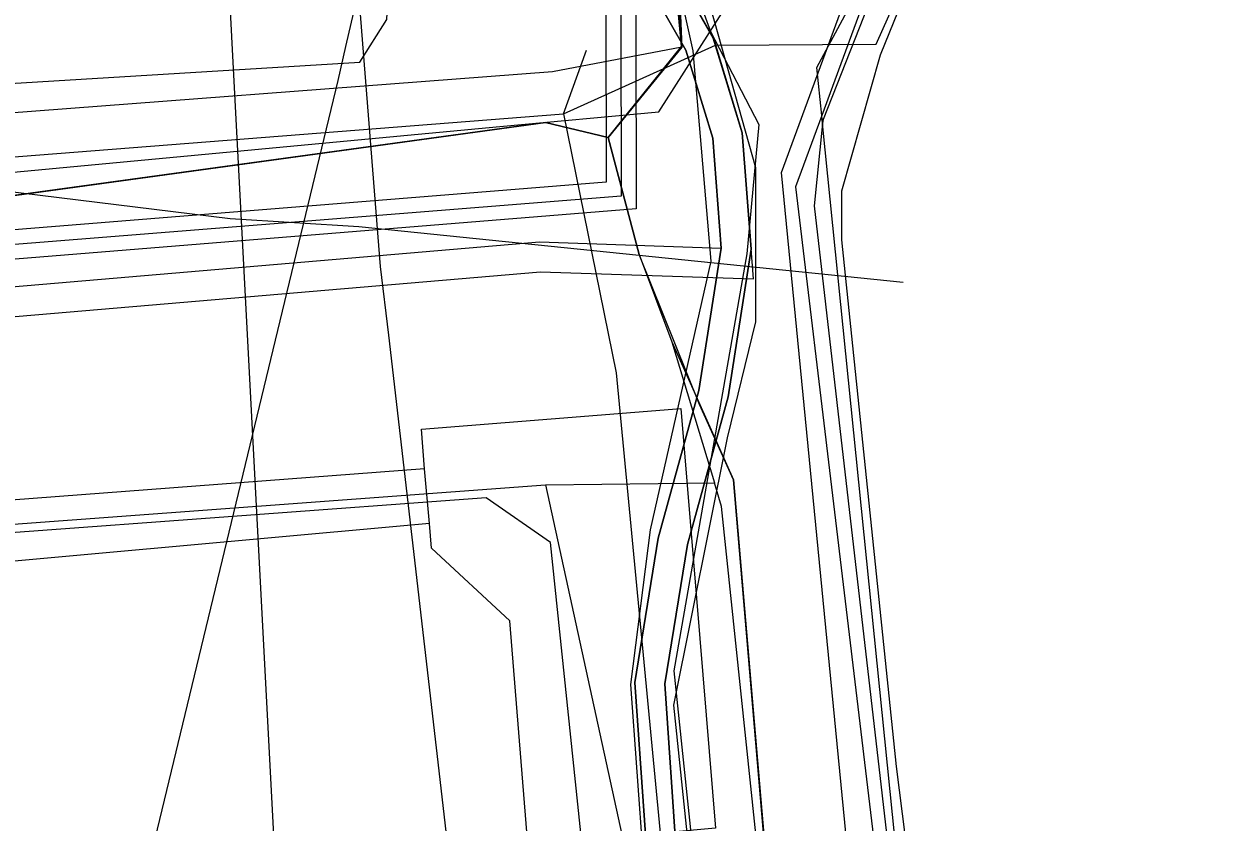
# Model space of a CAD drawing. Extents: x -600309 to -598967, y -1161267 to -1160292.
# Drawn here: x -599156.7 to -599144.72, y -1160309.76 to -1160301.71 of the extents above; entities that cross this region are included whole.
import ezdxf

# ---------------------------------------------------------------- set-up
doc = ezdxf.new("R2010")
doc.units = 0
for name, color, linetype in [('Vrstva 10', 7, 'Continuous'), ('Vrstva 12', 7, 'Continuous'), ('Vrstva 13', 7, 'Continuous'), ('Vrstva 16', 7, 'Continuous'), ('Vrstva 42', 7, 'Continuous'), ('Vrstva 43', 7, 'Continuous'), ('Vrstva 44', 7, 'Continuous'), ('Vrstva 45', 7, 'Continuous'), ('Vrstva 48', 7, 'Continuous'), ('Vrstva 54', 7, 'Continuous'), ('Vrstva 55', 7, 'Continuous'), ('Vrstva 58', 7, 'Continuous'), ('Vrstva 9', 7, 'Continuous')]:
    doc.layers.add(name, color=color, linetype=linetype)

msp = doc.modelspace()

# ---------------------------------------------------------------- linework, layer by layer
at = {"layer": 'Vrstva 10'}
for points in [[(-599152.66, -1160306.2), (-599152.69, -1160305.8), (-599150.08, -1160305.59), (-599149.73, -1160309.82), (-599150.28, -1160309.87)], [(-599152.66, -1160306.2), (-599164, -1160307.06)], [(-599152.61, -1160306.75), (-599152.66, -1160306.2)], [(-599152.61, -1160306.75), (-599163.97, -1160307.78)], [(-599151.07, -1160309.93), (-599151.62, -1160309.98), (-599151.8, -1160307.73), (-599152.59, -1160307), (-599152.61, -1160306.75)]]:
    msp.add_lwpolyline(points, dxfattribs=at)
at = {"layer": 'Vrstva 12'}
for points in [[(-599145.64, -1160292.94), (-599146.21, -1160293.33), (-599147.17, -1160293.86), (-599148.33, -1160294.73), (-599149.3, -1160296.44), (-599150.24, -1160297.86), (-599150.27, -1160299.54), (-599150.07, -1160301.95)], [(-599150.07, -1160301.95), (-599151.37, -1160302.2), (-599163.72, -1160303.14), (-599164.04, -1160303.31), (-599163.96, -1160304), (-599163.57, -1160306.8)], [(-599150.07, -1160301.95), (-599150.81, -1160302.86), (-599150.5, -1160304.04), (-599150.17, -1160304.92)], [(-599150.17, -1160304.92), (-599149.74, -1160306.34)], [(-599167.65, -1160307.56), (-599151.44, -1160306.36)], [(-599151.44, -1160306.36), (-599149.74, -1160306.34)], [(-599151.44, -1160306.36), (-599150.67, -1160309.9), (-599141.05, -1160404.58), (-599141.12, -1160405.96)], [(-599149.67, -1160306.58), (-599149.74, -1160306.34)], [(-599147.98, -1160323.16), (-599148.35, -1160318.66), (-599148.89, -1160314.01), (-599149.67, -1160306.58)]]:
    msp.add_lwpolyline(points, dxfattribs=at)
at = {"layer": 'Vrstva 13'}
for points in [[(-599153.787, -1160295.927), (-599153.482, -1160299.417), (-599153.105, -1160304.16), (-599153.022, -1160304.852), (-599151.992, -1160313.802), (-599151.646, -1160317.07), (-599150.999, -1160323.182), (-599149.825, -1160335.213), (-599149.473, -1160338.732), (-599148.636, -1160347.089), (-599147.954, -1160353.159), (-599147.238, -1160360.509), (-599146.807, -1160364.97), (-599146.176, -1160371.033), (-599145.433, -1160378.125), (-599143.657, -1160395.093), (-599143.103, -1160401.117), (-599142.921, -1160402.361), (-599142.679, -1160404.01), (-599144.473, -1160407.034), (-599142.877, -1160426.561)], [(-599164.66, -1160305.6), (-599163.63, -1160303.85), (-599151.9, -1160302.75), (-599150.3, -1160302.6), (-599147.75, -1160298.6)]]:
    msp.add_lwpolyline(points, dxfattribs=at)
at = {"layer": 'Vrstva 16'}
msp.add_lwpolyline([(-599147.21, -1160376.02), (-599147.47, -1160373.8), (-599149.64, -1160353.99), (-599149.67, -1160353.23), (-599149.85, -1160352.21), (-599151.43, -1160337.13), (-599151.65, -1160336.05), (-599151.74, -1160335.16), (-599153.59, -1160319.43), (-599153.65, -1160318.42), (-599153.76, -1160317.81), (-599154.72, -1160299.54), (-599152.95, -1160297.98), (-599152.73, -1160297.71), (-599147.093, -1160292.347)], dxfattribs=at)
at = {"layer": 'Vrstva 42'}
msp.add_line((-599151.26, -1160302.62), (-599151.03, -1160301.98), dxfattribs=at)
for points in [[(-599202.822, -1160292.347), (-599202.893, -1160293.295), (-599202.246, -1160294.415), (-599200.679, -1160295.157), (-599188.769, -1160296.039), (-599176.275, -1160296.639), (-599169.483, -1160298.622), (-599165.903, -1160302.599), (-599162.666, -1160305.164), (-599151.493, -1160304.213), (-599149.346, -1160304.285), (-599149.461, -1160302.812), (-599149.752, -1160301.86), (-599150.378, -1160300.765), (-599150.598, -1160299.801), (-599150.442, -1160298.338), (-599150.02, -1160296.798), (-599149.246, -1160295.469), (-599148.308, -1160293.412), (-599147.626, -1160292.347)], [(-599202.822, -1160292.347), (-599202.893, -1160293.295), (-599202.246, -1160294.415), (-599200.679, -1160295.157), (-599188.769, -1160296.039), (-599176.275, -1160296.639), (-599169.483, -1160298.622), (-599165.903, -1160302.599), (-599162.666, -1160305.164), (-599151.493, -1160304.213), (-599149.346, -1160304.285), (-599149.461, -1160302.812), (-599149.752, -1160301.86), (-599150.378, -1160300.765), (-599150.598, -1160299.801), (-599150.442, -1160298.338), (-599150.02, -1160296.798), (-599149.246, -1160295.469), (-599148.308, -1160293.412), (-599147.626, -1160292.347)], [(-599202.822, -1160292.347), (-599202.893, -1160293.295), (-599202.246, -1160294.415), (-599200.679, -1160295.157), (-599188.769, -1160296.039), (-599176.275, -1160296.639), (-599169.483, -1160298.622), (-599165.903, -1160302.599), (-599162.666, -1160305.164), (-599151.493, -1160304.213), (-599149.346, -1160304.285), (-599149.461, -1160302.812), (-599149.752, -1160301.86), (-599150.378, -1160300.765), (-599150.598, -1160299.801), (-599150.442, -1160298.338), (-599150.02, -1160296.798), (-599149.246, -1160295.469), (-599148.308, -1160293.412), (-599147.626, -1160292.347)], [(-599202.521, -1160292.347), (-599202.587, -1160293.225), (-599202.033, -1160294.184), (-599200.601, -1160294.862), (-599188.751, -1160295.74), (-599176.225, -1160296.341), (-599169.317, -1160298.358), (-599165.697, -1160302.38), (-599162.573, -1160304.855), (-599151.501, -1160303.913), (-599149.671, -1160303.974), (-599149.758, -1160302.868), (-599150.029, -1160301.98), (-599150.661, -1160300.875), (-599150.902, -1160299.819), (-599150.738, -1160298.282), (-599150.299, -1160296.681), (-599149.513, -1160295.331), (-599148.572, -1160293.268), (-599147.982, -1160292.347)], [(-599202.521, -1160292.347), (-599202.587, -1160293.225), (-599202.033, -1160294.184), (-599200.601, -1160294.862), (-599188.751, -1160295.74), (-599176.225, -1160296.341), (-599169.317, -1160298.358), (-599165.697, -1160302.38), (-599162.573, -1160304.855), (-599151.501, -1160303.913), (-599149.671, -1160303.974), (-599149.758, -1160302.868), (-599150.029, -1160301.98), (-599150.661, -1160300.875), (-599150.902, -1160299.819), (-599150.738, -1160298.282), (-599150.299, -1160296.681), (-599149.513, -1160295.331), (-599148.572, -1160293.268), (-599147.982, -1160292.347)], [(-599163.74, -1160303.6), (-599151.26, -1160302.62), (-599149.73, -1160301.93), (-599148.11, -1160301.92), (-599146.29, -1160297.84), (-599145.05, -1160296.98), (-599140.05, -1160292.42), (-599139.978, -1160292.347)], [(-599147.909, -1160335.706), (-599148.116, -1160333.305), (-599148.299, -1160330.954), (-599148.889, -1160325.685), (-599149.299, -1160321.324), (-599149.739, -1160316.705), (-599150.109, -1160313.065), (-599150.419, -1160310.123), (-599150.541, -1160308.353), (-599150.307, -1160306.898), (-599149.897, -1160305.408), (-599149.671, -1160303.974), (-599149.758, -1160302.868), (-599150.029, -1160301.98), (-599150.661, -1160300.875), (-599150.902, -1160299.819), (-599150.738, -1160298.282), (-599150.299, -1160296.681), (-599149.513, -1160295.331), (-599148.572, -1160293.268), (-599147.982, -1160292.347)], [(-599147.909, -1160335.706), (-599148.116, -1160333.305), (-599148.299, -1160330.954), (-599148.889, -1160325.685), (-599149.299, -1160321.324), (-599149.739, -1160316.705), (-599150.109, -1160313.065), (-599150.419, -1160310.123), (-599150.541, -1160308.353), (-599150.307, -1160306.898), (-599149.897, -1160305.408), (-599149.671, -1160303.974), (-599149.758, -1160302.868), (-599150.029, -1160301.98), (-599150.661, -1160300.875), (-599150.902, -1160299.819), (-599150.738, -1160298.282), (-599150.299, -1160296.681), (-599149.513, -1160295.331), (-599148.572, -1160293.268), (-599147.982, -1160292.347)], [(-599147.982, -1160292.347), (-599148.572, -1160293.268), (-599149.513, -1160295.331), (-599150.299, -1160296.681), (-599150.738, -1160298.282), (-599150.902, -1160299.819), (-599150.661, -1160300.875), (-599150.029, -1160301.98), (-599149.758, -1160302.868), (-599149.671, -1160303.974), (-599149.897, -1160305.408), (-599150.307, -1160306.898), (-599150.541, -1160308.353), (-599150.419, -1160310.123), (-599150.109, -1160313.065), (-599149.739, -1160316.705), (-599149.299, -1160321.324), (-599148.889, -1160325.685), (-599148.299, -1160330.954), (-599148.116, -1160333.305), (-599147.909, -1160335.706)], [(-599147.982, -1160292.347), (-599148.572, -1160293.268), (-599149.513, -1160295.331), (-599150.299, -1160296.681), (-599150.738, -1160298.282), (-599150.902, -1160299.819), (-599150.661, -1160300.875), (-599150.029, -1160301.98), (-599149.758, -1160302.868), (-599149.671, -1160303.974), (-599149.897, -1160305.408), (-599150.307, -1160306.898), (-599150.541, -1160308.353), (-599150.419, -1160310.123), (-599150.109, -1160313.065), (-599149.739, -1160316.705), (-599149.299, -1160321.324), (-599148.889, -1160325.685), (-599148.299, -1160330.954), (-599148.116, -1160333.305), (-599147.909, -1160335.706)], [(-599147.611, -1160335.674), (-599147.818, -1160333.281), (-599148.001, -1160330.926), (-599148.591, -1160325.655), (-599149.001, -1160321.296), (-599149.441, -1160316.675), (-599149.811, -1160313.035), (-599150.121, -1160310.097), (-599150.239, -1160308.367), (-599150.013, -1160306.962), (-599149.603, -1160305.472), (-599149.369, -1160303.986), (-599149.462, -1160302.812), (-599149.751, -1160301.86), (-599150.379, -1160300.765), (-599150.598, -1160299.801), (-599150.442, -1160298.338), (-599150.021, -1160296.799), (-599149.247, -1160295.469), (-599148.308, -1160293.412), (-599147.626, -1160292.347)], [(-599147.611, -1160335.674), (-599147.818, -1160333.281), (-599148.001, -1160330.926), (-599148.591, -1160325.655), (-599149.001, -1160321.296), (-599149.441, -1160316.675), (-599149.811, -1160313.035), (-599150.121, -1160310.097), (-599150.239, -1160308.367), (-599150.013, -1160306.962), (-599149.603, -1160305.472), (-599149.369, -1160303.986), (-599149.462, -1160302.812), (-599149.751, -1160301.86), (-599150.379, -1160300.765), (-599150.598, -1160299.801), (-599150.442, -1160298.338), (-599150.021, -1160296.799), (-599149.247, -1160295.469), (-599148.308, -1160293.412), (-599147.626, -1160292.347)], [(-599147.611, -1160335.674), (-599147.818, -1160333.281), (-599148.001, -1160330.926), (-599148.591, -1160325.655), (-599149.001, -1160321.296), (-599149.441, -1160316.675), (-599149.811, -1160313.035), (-599150.121, -1160310.097), (-599150.239, -1160308.367), (-599150.013, -1160306.962), (-599149.603, -1160305.472), (-599149.369, -1160303.986), (-599149.462, -1160302.812), (-599149.751, -1160301.86), (-599150.379, -1160300.765), (-599150.598, -1160299.801), (-599150.442, -1160298.338), (-599150.021, -1160296.799), (-599149.247, -1160295.469), (-599148.308, -1160293.412), (-599147.626, -1160292.347)], [(-599147.611, -1160335.674), (-599147.818, -1160333.281), (-599148.001, -1160330.926), (-599148.591, -1160325.655), (-599149.001, -1160321.296), (-599149.441, -1160316.675), (-599149.811, -1160313.035), (-599150.121, -1160310.097), (-599150.239, -1160308.367), (-599150.013, -1160306.962), (-599149.603, -1160305.472), (-599149.369, -1160303.986), (-599149.462, -1160302.812), (-599149.751, -1160301.86), (-599150.379, -1160300.765), (-599150.598, -1160299.801), (-599150.442, -1160298.338), (-599150.021, -1160296.799), (-599149.247, -1160295.469), (-599148.308, -1160293.412), (-599147.626, -1160292.347)], [(-599147.626, -1160292.347), (-599148.308, -1160293.412), (-599149.247, -1160295.469), (-599150.021, -1160296.799), (-599150.442, -1160298.338), (-599150.598, -1160299.801), (-599150.379, -1160300.765), (-599149.751, -1160301.86), (-599149.462, -1160302.812), (-599149.369, -1160303.986), (-599149.603, -1160305.472), (-599150.013, -1160306.962), (-599150.239, -1160308.367), (-599150.121, -1160310.097), (-599149.811, -1160313.035), (-599149.441, -1160316.675), (-599149.001, -1160321.296), (-599148.591, -1160325.655), (-599148.001, -1160330.926), (-599147.818, -1160333.281), (-599147.611, -1160335.674)], [(-599147.626, -1160292.347), (-599148.308, -1160293.412), (-599149.247, -1160295.469), (-599150.021, -1160296.799), (-599150.442, -1160298.338), (-599150.598, -1160299.801), (-599150.379, -1160300.765), (-599149.751, -1160301.86), (-599149.462, -1160302.812), (-599149.369, -1160303.986), (-599149.603, -1160305.472), (-599150.013, -1160306.962), (-599150.239, -1160308.367), (-599150.121, -1160310.097), (-599149.811, -1160313.035), (-599149.441, -1160316.675), (-599149.001, -1160321.296), (-599148.591, -1160325.655), (-599148.001, -1160330.926), (-599147.818, -1160333.281), (-599147.611, -1160335.674)], [(-599128.152, -1160492.134), (-599129.551, -1160481.92), (-599137.125, -1160434.955), (-599135.957, -1160431.901), (-599137.933, -1160427.949), (-599138.921, -1160417.351), (-599140.268, -1160401.453), (-599144.131, -1160366.155), (-599148.86, -1160321), (-599150.148, -1160308.582), (-599149.609, -1160305.888), (-599149.325, -1160304.719), (-599149.325, -1160303.167), (-599149.831, -1160301.362), (-599150.444, -1160300.243), (-599150.328, -1160299.062), (-599150.366, -1160298.411), (-599149.928, -1160296.845), (-599149.28, -1160295.612), (-599148.278, -1160293.586), (-599147.515, -1160292.347)], [(-599140.785, -1160292.347), (-599142.776, -1160294.251), (-599143.56, -1160294.878), (-599146.681, -1160297.372), (-599146.852, -1160297.824), (-599147.38, -1160299.22), (-599147.962, -1160300.761), (-599148.228, -1160301.465), (-599148.659, -1160302.638), (-599148.923, -1160303.356), (-599147.307, -1160316.865)], [(-599140.901, -1160292.347), (-599143.56, -1160294.878), (-599146.147, -1160297.339), (-599146.617, -1160297.619), (-599146.852, -1160297.824), (-599147.087, -1160298.029), (-599147.38, -1160299.22), (-599147.537, -1160299.859), (-599147.697, -1160300.265), (-599148.647, -1160302.679), (-599148.651, -1160302.72), (-599148.737, -1160303.549), (-599147.367, -1160315.439), (-599146.987, -1160320.059), (-599146.987, -1160320.102), (-599146.987, -1160320.689), (-599146.417, -1160327.209), (-599145.619, -1160334.181), (-599145.676, -1160334.564), (-599145.446, -1160336.115)], [(-599145.301, -1160334.738), (-599145.654, -1160330.878), (-599146.299, -1160325.04), (-599146.504, -1160323.19), (-599146.705, -1160321.367), (-599146.052, -1160321.184), (-599146.072, -1160321.036), (-599146.093, -1160320.823), (-599146.64, -1160320.812), (-599146.766, -1160320.809), (-599146.802, -1160320.483), (-599147.37, -1160315.384), (-599148.651, -1160302.72), (-599148.659, -1160302.638), (-599148.708, -1160302.155), (-599147.962, -1160300.761), (-599147.697, -1160300.265), (-599146.613, -1160298.241), (-599144.118, -1160296.181), (-599141.129, -1160293.456)], [(-599143.659, -1160376.326), (-599144.719, -1160366.306), (-599145.619, -1160358.245), (-599146.469, -1160348.087), (-599147.369, -1160339.998), (-599147.909, -1160335.706), (-599148.116, -1160333.305), (-599148.299, -1160330.954), (-599148.889, -1160325.685), (-599149.299, -1160321.324), (-599149.739, -1160316.705), (-599150.109, -1160313.065), (-599150.419, -1160310.123), (-599150.541, -1160308.353), (-599150.307, -1160306.898), (-599149.897, -1160305.408), (-599149.671, -1160303.974), (-599149.758, -1160302.868), (-599150.029, -1160301.98), (-599150.661, -1160300.875), (-599150.902, -1160299.819), (-599150.738, -1160298.282), (-599150.299, -1160296.681)], [(-599143.659, -1160376.326), (-599144.719, -1160366.306), (-599145.619, -1160358.245), (-599146.469, -1160348.087), (-599147.369, -1160339.998), (-599147.909, -1160335.706), (-599148.116, -1160333.305), (-599148.299, -1160330.954), (-599148.889, -1160325.685), (-599149.299, -1160321.324), (-599149.739, -1160316.705), (-599150.109, -1160313.065), (-599150.419, -1160310.123), (-599150.541, -1160308.353), (-599150.307, -1160306.898), (-599149.897, -1160305.408), (-599149.671, -1160303.974), (-599149.758, -1160302.868), (-599150.029, -1160301.98), (-599150.661, -1160300.875), (-599150.902, -1160299.819), (-599150.738, -1160298.282), (-599150.299, -1160296.681)], [(-599151.26, -1160302.62), (-599150.73, -1160305.23), (-599149.82, -1160314.75), (-599148.84, -1160326.42), (-599147.79, -1160336.37)]]:
    msp.add_lwpolyline(points, dxfattribs=at)
at = {"layer": 'Vrstva 43'}
for points in [[(-599151.26, -1160302.62), (-599149.73, -1160301.93), (-599148.11, -1160301.92), (-599146.29, -1160297.84), (-599145.05, -1160296.98), (-599140.05, -1160292.42), (-599140.137, -1160292.347)], [(-599163.74, -1160303.6), (-599151.26, -1160302.62), (-599151.03, -1160301.98)], [(-599161.99, -1160318), (-599162.75, -1160310.95), (-599163.55, -1160306.49), (-599163.43, -1160305.32), (-599163.26, -1160304.33), (-599151.44, -1160302.71)], [(-599151.44, -1160302.71), (-599150.81, -1160302.86)]]:
    msp.add_lwpolyline(points, dxfattribs=at)
at = {"layer": 'Vrstva 44'}
for points in [[(-599143.504, -1160361.058), (-599143.693, -1160357.556), (-599143.96, -1160353.764), (-599145.493, -1160338.003), (-599147.647, -1160317.762), (-599149.065, -1160303.213), (-599146.983, -1160297.549), (-599141.785, -1160293.237), (-599140.836, -1160292.347)], [(-599140.272, -1160292.347), (-599143.53, -1160295.39), (-599145.66, -1160297.2), (-599146.35, -1160297.96), (-599146.73, -1160298.75), (-599146.75, -1160298.77), (-599148.07, -1160302.03), (-599148.46, -1160303.4), (-599148.46, -1160303.89), (-599147.91, -1160309.2), (-599147.27, -1160314.26), (-599146.6, -1160321.48), (-599146.07, -1160327.58), (-599144.89, -1160339.7), (-599144.41, -1160345.21), (-599143.65, -1160352.83), (-599142.87, -1160360), (-599142.13, -1160365.64)]]:
    msp.add_lwpolyline(points, dxfattribs=at)
at = {"layer": 'Vrstva 45'}
for points in [[(-599148.351, -1160292.347), (-599149.06, -1160293.63), (-599150.54, -1160298.06), (-599150.53, -1160303.58), (-599163, -1160304.59), (-599165.18, -1160302.38), (-599165.51, -1160301.24), (-599166.27, -1160300.06), (-599169.94, -1160297.94), (-599172.03, -1160297.46), (-599176.92, -1160296.63), (-599185.32, -1160295.81), (-599190.48, -1160295.37), (-599202.13, -1160294.6), (-599203.25, -1160294.11), (-599202.856, -1160292.347)], [(-599148.691, -1160292.347), (-599149.34, -1160293.51), (-599150.84, -1160298.02), (-599150.83, -1160303.31), (-599162.88, -1160304.28), (-599164.92, -1160302.22), (-599165.23, -1160301.12), (-599166.06, -1160299.84), (-599169.83, -1160297.66), (-599171.97, -1160297.16), (-599176.88, -1160296.33), (-599185.29, -1160295.51), (-599190.46, -1160295.07), (-599202.05, -1160294.3), (-599202.91, -1160293.93), (-599202.553, -1160292.347)], [(-599148.519, -1160292.347), (-599149.2, -1160293.57), (-599150.69, -1160298.04), (-599150.68, -1160303.45), (-599162.94, -1160304.43), (-599165.05, -1160302.3), (-599165.36, -1160301.11)]]:
    msp.add_lwpolyline(points, dxfattribs=at)
at = {"layer": 'Vrstva 48'}
msp.add_lwpolyline([(-599185.63, -1160299.1), (-599185.457, -1160299.243), (-599185.373, -1160299.25), (-599185.07, -1160299.29), (-599184.94, -1160297.93), (-599180.81, -1160298.25), (-599175.69, -1160298.68), (-599171.14, -1160299.07), (-599169.79, -1160300.5), (-599168.42, -1160302.15), (-599165.69, -1160302.48), (-599164.52, -1160302.63), (-599163.83, -1160302.88), (-599163.44, -1160302.72), (-599153.31, -1160302.1), (-599153.04, -1160301.67), (-599152.97, -1160300.37), (-599153.06, -1160300), (-599153.13, -1160299.28), (-599153.18, -1160298.88), (-599153.07, -1160298.4), (-599153.08, -1160298.33)], dxfattribs=at)
at = {"layer": 'Vrstva 54'}
for points in [[(-599154.618, -1160303.68), (-599159.02, -1160303.14)], [(-599153.32, -1160303.76), (-599154.618, -1160303.68)], [(-599147.84, -1160304.32), (-599153.32, -1160303.76)]]:
    msp.add_lwpolyline(points, dxfattribs=at)
at = {"layer": 'Vrstva 55'}
msp.add_lwpolyline([(-599147.424, -1160292.347), (-599148.623, -1160294.452), (-599147.69, -1160294.68), (-599148.623, -1160294.452), (-599149.881, -1160296.857), (-599150.294, -1160298.366), (-599150.446, -1160299.792), (-599149.959, -1160301.988), (-599149.778, -1160304.106), (-599150.386, -1160306.815), (-599150.585, -1160308.371), (-599150.458, -1160310.131), (-599149.896, -1160313.002), (-599149.291, -1160316.661), (-599149.179, -1160317.836), (-599146.663, -1160317.692)], dxfattribs=at)
at = {"layer": 'Vrstva 58'}
for p, q in [((-599150.07, -1160301.95), (-599150.81, -1160302.86)), ((-599151.44, -1160302.71), (-599163.26, -1160304.33)), ((-599150.81, -1160302.86), (-599151.44, -1160302.71))]:
    msp.add_line(p, q, dxfattribs=at)
for points in [[(-599150.81, -1160302.86), (-599151.44, -1160302.71), (-599163.26, -1160304.33), (-599166.01, -1160301.26), (-599167.611, -1160299.894), (-599169.14, -1160298.59), (-599173.8, -1160296.47), (-599174.513, -1160292.347)], [(-599092.6, -1160792.56), (-599099.731, -1160739.009), (-599103.73, -1160708.98), (-599103.87, -1160707.87), (-599112.249, -1160645.022), (-599115.7, -1160619.14), (-599115.86, -1160618.03), (-599124.956, -1160552.58), (-599126.88, -1160538.74), (-599127.03, -1160537.63), (-599136.901, -1160461.461), (-599139.27, -1160443.18), (-599139.39, -1160442.06), (-599141.8, -1160408.22), (-599141.59, -1160407.07), (-599141.37, -1160406.57), (-599141.17, -1160405.42), (-599151.39, -1160306.94), (-599152.04, -1160306.49), (-599167.08, -1160307.6), (-599167.65, -1160307.58), (-599167.66, -1160307.02), (-599167.93, -1160292.347)], [(-599092.6, -1160792.56), (-599099.731, -1160739.009), (-599103.73, -1160708.98), (-599103.87, -1160707.87), (-599112.249, -1160645.022), (-599115.7, -1160619.14), (-599115.86, -1160618.03), (-599124.956, -1160552.58), (-599126.88, -1160538.74), (-599127.03, -1160537.63), (-599136.901, -1160461.461), (-599139.27, -1160443.18), (-599139.39, -1160442.06), (-599141.8, -1160408.22), (-599141.59, -1160407.07), (-599141.37, -1160406.57), (-599141.17, -1160405.42), (-599151.39, -1160306.94), (-599152.04, -1160306.49), (-599167.08, -1160307.6), (-599167.65, -1160307.58), (-599167.66, -1160307.02), (-599167.93, -1160292.347)], [(-599092.6, -1160792.56), (-599099.731, -1160739.009), (-599103.73, -1160708.98), (-599103.87, -1160707.87), (-599112.249, -1160645.022), (-599115.7, -1160619.14), (-599115.86, -1160618.03), (-599124.956, -1160552.58), (-599126.88, -1160538.74), (-599127.03, -1160537.63), (-599136.901, -1160461.461), (-599139.27, -1160443.18), (-599139.39, -1160442.06), (-599141.8, -1160408.22), (-599141.59, -1160407.07), (-599141.37, -1160406.57), (-599141.17, -1160405.42), (-599151.39, -1160306.94), (-599152.04, -1160306.49), (-599167.08, -1160307.6), (-599167.65, -1160307.58), (-599167.66, -1160307.02), (-599167.93, -1160292.347)], [(-599144.987, -1160292.347), (-599146.21, -1160293.33), (-599147.17, -1160293.86), (-599148.33, -1160294.73), (-599149.3, -1160296.44), (-599150.24, -1160297.861), (-599150.07, -1160301.95), (-599150.81, -1160302.86)], [(-599150.81, -1160302.86), (-599150.071, -1160301.944), (-599150.272, -1160299.804), (-599150.254, -1160297.866), (-599149.175, -1160296.276), (-599148.261, -1160294.667), (-599145.447, -1160292.802), (-599144.907, -1160292.347)], [(-599150.81, -1160302.86), (-599150.07, -1160301.94), (-599150.27, -1160299.54), (-599150.24, -1160297.86), (-599149.3, -1160296.44), (-599148.33, -1160294.73), (-599147.17, -1160293.86), (-599146.21, -1160293.33), (-599145.64, -1160292.94), (-599144.949, -1160292.347)], [(-599147.365, -1160292.347), (-599148.232, -1160293.514), (-599149.129, -1160295.471), (-599149.945, -1160296.939), (-599150.271, -1160298.448), (-599150.434, -1160299.631), (-599150.189, -1160300.65), (-599149.781, -1160301.792), (-599149.292, -1160302.73), (-599149.414, -1160304.034), (-599150.148, -1160308.235), (-599147.783, -1160330.825), (-599147.376, -1160335.555), (-599145.908, -1160347.911), (-599145.255, -1160355.332), (-599142.278, -1160382.939), (-599140.81, -1160398.964), (-599140.362, -1160400.962), (-599138.935, -1160417.273), (-599137.875, -1160427.957), (-599136.08, -1160431.912), (-599137.263, -1160435.011), (-599135.55, -1160444.594), (-599131.472, -1160470.651)], [(-599145.64, -1160292.94), (-599146.21, -1160293.33), (-599147.17, -1160293.86), (-599148.33, -1160294.73), (-599149.3, -1160296.44), (-599150.24, -1160297.86), (-599150.27, -1160299.54), (-599150.07, -1160301.95)], [(-599158.05, -1160430.73), (-599158.81, -1160417.61), (-599159.23, -1160416.95), (-599158.63, -1160415.64), (-599157.11, -1160415.41), (-599152.47, -1160414.96), (-599151.97, -1160414.16), (-599151.8, -1160413), (-599153.41, -1160399.48), (-599154.49, -1160389.11), (-599157.11, -1160363.55), (-599157.06, -1160362.37), (-599157.42, -1160361.44), (-599158.972, -1160347.12), (-599161.7, -1160321.46), (-599162.75, -1160310.95), (-599163.55, -1160306.49), (-599163.26, -1160304.33), (-599151.44, -1160302.71), (-599150.81, -1160302.86)], [(-599150.81, -1160302.86), (-599151.44, -1160302.71), (-599163.26, -1160304.33), (-599163.43, -1160305.32), (-599163.55, -1160306.49), (-599162.75, -1160310.95), (-599161.99, -1160318), (-599161.7, -1160321.46), (-599159.88, -1160338.24), (-599158.95, -1160347.33), (-599157.42, -1160361.44), (-599157.06, -1160362.37), (-599157.11, -1160363.55), (-599155.38, -1160380.35)], [(-599150.81, -1160302.86), (-599150.5, -1160304.04), (-599150.17, -1160304.92), (-599149.55, -1160306.31), (-599148.89, -1160314.01), (-599148.35, -1160318.66), (-599147.98, -1160323.16)], [(-599137.73, -1160416.97), (-599138.23, -1160414.14), (-599139.13, -1160404.58), (-599140.38, -1160393.64), (-599141.67, -1160380.65), (-599142.15, -1160376.35), (-599144.3, -1160356.36), (-599145.91, -1160341.56), (-599146.3, -1160337.96), (-599146.57, -1160335.6), (-599147.97, -1160323.16), (-599148.89, -1160314.01), (-599149.55, -1160306.31), (-599149.89, -1160305.55), (-599150.5, -1160304.04), (-599150.81, -1160302.86)], [(-599147.97, -1160323.16), (-599148.89, -1160314.01), (-599149.55, -1160306.31), (-599149.89, -1160305.55), (-599150.5, -1160304.04), (-599150.81, -1160302.86)]]:
    msp.add_lwpolyline(points, dxfattribs=at)
at = {"layer": 'Vrstva 9'}
msp.add_lwpolyline([(-599156.326, -1160313.617), (-599155.371, -1160309.927), (-599153.531, -1160302.285), (-599153.452, -1160301.944), (-599153.209, -1160300.902), (-599151.646, -1160294.191), (-599151.216, -1160292.347)], dxfattribs=at)

doc.saveas('drawing.dxf')
